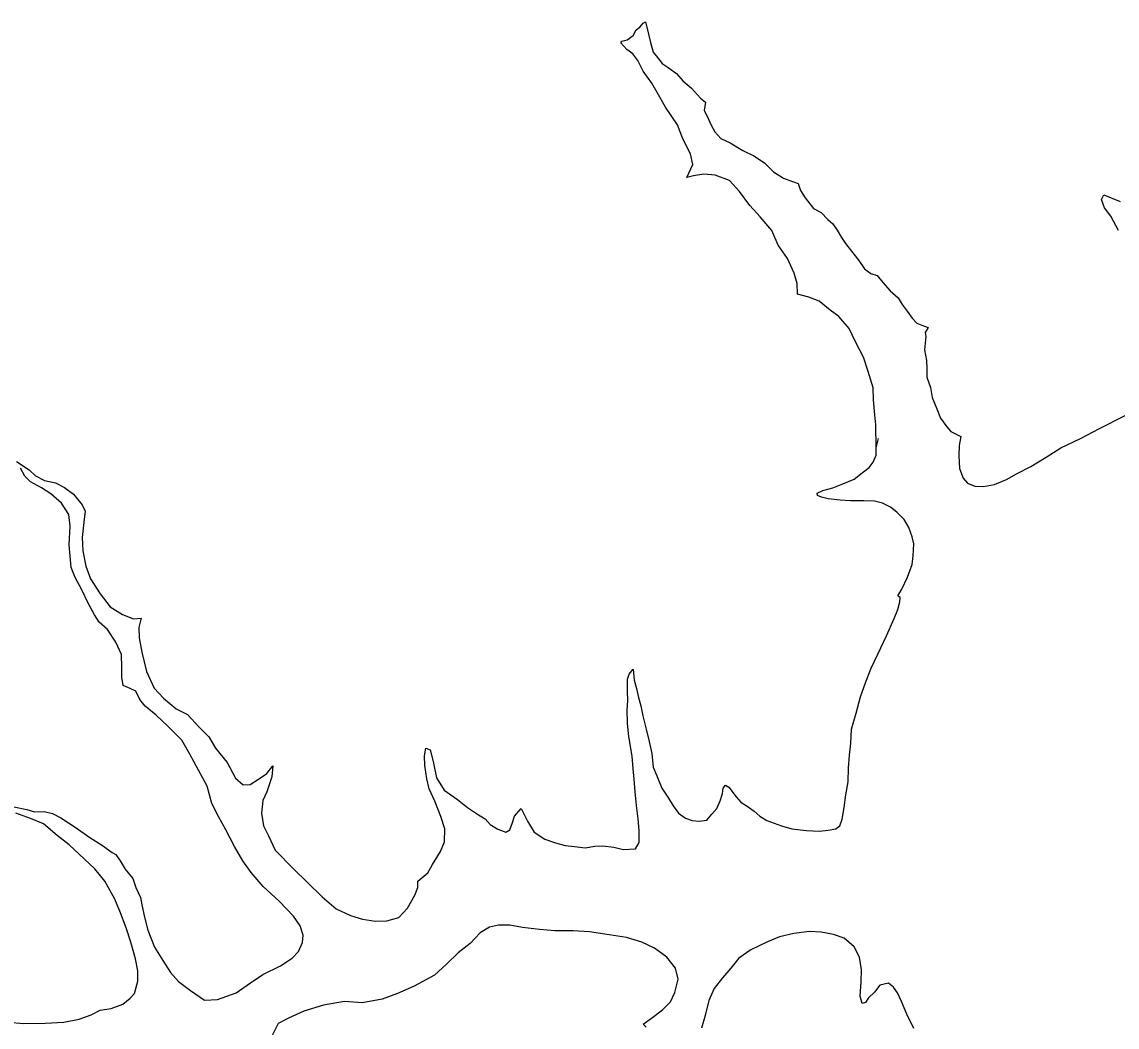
# Model space of a CAD drawing. Extents: x -939622 to -934245, y 1383184 to 1385301.
# Drawn here: x -935599.33 to -935590.63, y 1384259.91 to 1384267.9 of the extents above; entities that cross this region are included whole.
import ezdxf

# ---------------------------------------------------------------- set-up
doc = ezdxf.new("R2010")
doc.units = 0
doc.layers.add('9', color=7, linetype='Continuous')

msp = doc.modelspace()

# ---------------------------------------------------------------- linework, layer by layer
at = {"layer": '9'}
for points in [[(-935592.5449, 1384264.5111), (-935592.5484, 1384264.6941), (-935592.5547, 1384264.7751), (-935592.567, 1384264.8921), (-935592.5703, 1384264.9882), (-935592.6096, 1384265.1171), (-935592.6459, 1384265.231), (-935592.7062, 1384265.3478), (-935592.7605, 1384265.4586), (-935592.8417, 1384265.5543), (-935592.9108, 1384265.6051), (-935592.9979, 1384265.6768), (-935593.0789, 1384265.7095), (-935593.1689, 1384265.7331), (-935593.1721, 1384265.8171), (-935593.1963, 1384265.8981), (-935593.2506, 1384266.0149), (-935593.3229, 1384266.1227), (-935593.3742, 1384266.2395), (-935593.4674, 1384266.3472), (-935593.5486, 1384266.4369), (-935593.6298, 1384266.5477), (-935593.711, 1384266.6344), (-935593.825, 1384266.679), (-935593.9149, 1384266.6846), (-935593.9958, 1384266.6723), (-935594.0497, 1384266.6601), (-935594.002, 1384266.7623), (-935594.0203, 1384266.8463), (-935594.0806, 1384266.9661), (-935594.1228, 1384267.077), (-935594.2192, 1384267.2176), (-935594.2854, 1384267.3344), (-935594.3276, 1384267.4093), (-935594.3968, 1384267.5051), (-935594.439, 1384267.5889), (-935594.4781, 1384267.6428), (-935594.5262, 1384267.6756), (-935594.5743, 1384267.7295), (-935594.5653, 1384267.7415), (-935594.5234, 1384267.7537), (-935594.4756, 1384267.7869), (-935594.4517, 1384267.832), (-935594.4218, 1384267.8531), (-935594.395, 1384267.8862), (-935594.377, 1384267.8953), (-935594.3497, 1384267.7874), (-935594.3375, 1384267.7304), (-935594.3164, 1384267.6554), (-935594.2923, 1384267.6255), (-935594.2442, 1384267.5657), (-935594.1961, 1384267.5329), (-935594.13, 1384267.4851), (-935594.0819, 1384267.4283), (-935594.0128, 1384267.3685), (-935593.9407, 1384267.2908), (-935593.9016, 1384267.2579), (-935593.9104, 1384267.1918), (-935593.8863, 1384267.1469), (-935593.8561, 1384267.075), (-935593.826, 1384267.0211), (-935593.7779, 1384266.9703), (-935593.7059, 1384266.9345), (-935593.6038, 1384266.8749), (-935593.5168, 1384266.8302), (-935593.4327, 1384266.7765), (-935593.3606, 1384266.7048), (-935593.2825, 1384266.6541), (-935593.2105, 1384266.6273), (-935593.1655, 1384266.6125), (-935593.1473, 1384266.5555), (-935593.1082, 1384266.4987), (-935593.042, 1384266.4119), (-935592.982, 1384266.3821), (-935592.9279, 1384266.3253), (-935592.8888, 1384266.2924), (-935592.8557, 1384266.2416), (-935592.8196, 1384266.1817), (-935592.7895, 1384266.1338), (-935592.7233, 1384266.05), (-935592.6842, 1384265.9991), (-935592.639, 1384265.9333), (-935592.588, 1384265.8975), (-935592.537, 1384265.8797), (-935592.4919, 1384265.8258), (-935592.4347, 1384265.76), (-935592.3716, 1384265.7032), (-935592.3385, 1384265.6493), (-935592.2994, 1384265.5985), (-935592.2603, 1384265.5416), (-935592.2212, 1384265.5027), (-935592.1702, 1384265.4819), (-935592.1312, 1384265.4671), (-935592.1551, 1384265.428), (-935592.152, 1384265.395), (-935592.1606, 1384265.2899), (-935592.1454, 1384265.2059), (-935592.1422, 1384265.1399), (-935592.142, 1384265.0739), (-935592.1148, 1384264.9899), (-935592.0996, 1384264.912)], [(-935590.6201, 1384266.2383), (-935590.6804, 1384266.3521), (-935590.7315, 1384266.4179), (-935590.7557, 1384266.4839), (-935590.7378, 1384266.5229), (-935590.6058, 1384266.4694)], [(-935592.0996, 1384264.912), (-935592.0633, 1384264.8221), (-935592.0332, 1384264.7472), (-935591.985, 1384264.6783), (-935591.9519, 1384264.6424), (-935591.8979, 1384264.6156), (-935591.8739, 1384264.6007), (-935591.8857, 1384264.5316), (-935591.8884, 1384264.4476), (-935591.8821, 1384264.3486), (-935591.8549, 1384264.2707), (-935591.8189, 1384264.2318), (-935591.7618, 1384264.208), (-935591.6929, 1384264.2053), (-935591.6061, 1384264.2206), (-935591.5103, 1384264.26), (-935591.4295, 1384264.3053), (-935591.3158, 1384264.3628), (-935591.1961, 1384264.4383), (-935591.0795, 1384264.5108), (-935590.9209, 1384264.5864), (-935590.7713, 1384264.665), (-935590.5618, 1384264.7709)], [(-935592.8314, 1384264.0958), (-935592.9273, 1384264.1074), (-935592.9783, 1384264.1192), (-935593.0113, 1384264.1341), (-935593.0143, 1384264.1521), (-935592.9694, 1384264.1733), (-935592.8886, 1384264.1946), (-935592.8108, 1384264.2249), (-935592.721, 1384264.2643), (-935592.6552, 1384264.3126), (-935592.6014, 1384264.3548), (-935592.5685, 1384264.3969), (-935592.5447, 1384264.454), (-935592.5449, 1384264.5111), (-935592.5271, 1384264.5862)], [(-935599.396, 1384261.6602), (-935599.2911, 1384261.6396), (-935599.2311, 1384261.6218), (-935599.1532, 1384261.6221), (-935599.0872, 1384261.6073), (-935599.0212, 1384261.5716), (-935598.9011, 1384261.494), (-935598.799, 1384261.4224), (-935598.6909, 1384261.3538), (-935598.6128, 1384261.2971), (-935598.5858, 1384261.2822), (-935598.5497, 1384261.2313), (-935598.5105, 1384261.1654), (-935598.4504, 1384261.0906), (-935598.4262, 1384261.0187), (-935598.39, 1384260.9408), (-935598.3778, 1384260.8808), (-935598.3565, 1384260.7849), (-935598.3293, 1384260.6799), (-935598.2779, 1384260.5451), (-935598.2117, 1384260.4403), (-935598.1515, 1384260.3445), (-935598.0883, 1384260.2727), (-935597.9922, 1384260.201), (-935597.8811, 1384260.1235), (-935597.7762, 1384260.1299), (-935597.6295, 1384260.1815), (-935597.5159, 1384260.2629), (-935597.4172, 1384260.3293), (-935597.2766, 1384260.3959), (-935597.1838, 1384260.4593), (-935597.133, 1384260.5105), (-935597.1033, 1384260.5827), (-935597.0975, 1384260.6397), (-935597.1217, 1384260.7147), (-935597.1728, 1384260.7925), (-935597.2871, 1384260.9121), (-935597.4133, 1384261.0286), (-935597.5095, 1384261.1393), (-935597.5757, 1384261.2321), (-935597.642, 1384261.3459), (-935597.7113, 1384261.4777), (-935597.7686, 1384261.5825), (-935597.8228, 1384261.6873), (-935597.8592, 1384261.8252), (-935597.9285, 1384261.951), (-935597.9978, 1384262.0798), (-935598.061, 1384262.1906), (-935598.1723, 1384262.3012), (-935598.2654, 1384262.3879), (-935598.3525, 1384262.4596), (-935598.3946, 1384262.5134), (-935598.4248, 1384262.5793), (-935598.4698, 1384262.6002), (-935598.5268, 1384262.624), (-935598.536, 1384262.6899), (-935598.5363, 1384262.768), (-935598.5396, 1384262.87), (-935598.5848, 1384262.9689), (-935598.651, 1384263.0676), (-935598.7171, 1384263.1274), (-935598.7533, 1384263.1843), (-935598.8045, 1384263.2771), (-935598.8557, 1384263.385), (-935598.907, 1384263.4808), (-935598.9402, 1384263.5617), (-935598.9557, 1384263.7417), (-935598.9471, 1384263.8888), (-935598.9594, 1384263.9818), (-935599.0166, 1384264.0716), (-935599.1007, 1384264.1463), (-935599.1758, 1384264.1941), (-935599.2629, 1384264.2417), (-935599.3079, 1384264.2866), (-935599.3411, 1384264.3495)], [(-935599.3742, 1384264.4034), (-935599.2721, 1384264.3377), (-935599.224, 1384264.2899), (-935599.152, 1384264.2512), (-935599.065, 1384264.2335), (-935598.993, 1384264.1978), (-935598.9209, 1384264.144), (-935598.8518, 1384264.0603), (-935598.8276, 1384264.0093), (-935598.8394, 1384263.9223), (-935598.851, 1384263.7992), (-935598.8477, 1384263.6941), (-935598.8233, 1384263.5712), (-935598.7871, 1384263.4723), (-935598.7088, 1384263.3525), (-935598.6306, 1384263.2478), (-935598.5315, 1384263.1882), (-935598.4445, 1384263.1525), (-935598.3846, 1384263.1587)], [(-935595.3653, 1384261.6459), (-935595.3141, 1384261.547), (-935595.2629, 1384261.4602), (-935595.1758, 1384261.4035), (-935595.0918, 1384261.3738), (-935595.0168, 1384261.3531), (-935594.9419, 1384261.3444), (-935594.858, 1384261.3357), (-935594.7801, 1384261.3481), (-935594.7172, 1384261.3513), (-935594.6302, 1384261.3396), (-935594.5552, 1384261.3219), (-935594.4564, 1384261.3253), (-935594.4265, 1384261.3764), (-935594.4268, 1384261.4725), (-935594.4361, 1384261.5655), (-935594.4484, 1384261.6705), (-935594.4607, 1384261.7785), (-935594.467, 1384261.8805), (-935594.4762, 1384261.9615), (-935594.4825, 1384262.0635), (-935594.51, 1384262.2195), (-935594.5193, 1384262.3215), (-935594.5226, 1384262.4295), (-935594.5168, 1384262.5015), (-935594.52, 1384262.5856), (-935594.5203, 1384262.6756), (-935594.5084, 1384262.7147), (-935594.4756, 1384262.7538), (-935594.4663, 1384262.6668), (-935594.4482, 1384262.6009), (-935594.433, 1384262.5289), (-935594.4148, 1384262.4629), (-935594.3996, 1384262.382), (-935594.3723, 1384262.277), (-935594.348, 1384262.1781), (-935594.3268, 1384262.0851), (-935594.3174, 1384261.9741), (-935594.2873, 1384261.9052), (-935594.248, 1384261.8093), (-935594.1938, 1384261.7285), (-935594.1577, 1384261.6686), (-935594.1156, 1384261.6088), (-935594.0585, 1384261.57), (-935594.0075, 1384261.5522), (-935593.9506, 1384261.5464), (-935593.8907, 1384261.5556), (-935593.8518, 1384261.6008), (-935593.81, 1384261.646), (-935593.7832, 1384261.7091), (-935593.7654, 1384261.7662), (-935593.7595, 1384261.8082), (-935593.7416, 1384261.8323), (-935593.7146, 1384261.8174), (-935593.6575, 1384261.7396), (-935593.6214, 1384261.6977), (-935593.5703, 1384261.6649), (-935593.5133, 1384261.6261), (-935593.4682, 1384261.5873), (-935593.4142, 1384261.5515), (-935593.2972, 1384261.5099), (-935593.2162, 1384261.4862), (-935593.0993, 1384261.4717), (-935592.9974, 1384261.4661), (-935592.9255, 1384261.4753), (-935592.8655, 1384261.4846), (-935592.8327, 1384261.5087), (-935592.8148, 1384261.5628), (-935592.8001, 1384261.6559), (-935592.7854, 1384261.755), (-935592.7678, 1384261.8601), (-935592.7651, 1384261.9712), (-935592.7564, 1384262.0702), (-935592.7477, 1384262.1663), (-935592.742, 1384262.2774), (-935592.7035, 1384262.4036), (-935592.6709, 1384262.5328), (-935592.6263, 1384262.653), (-935592.5847, 1384262.7612), (-935592.531, 1384262.8725), (-935592.4626, 1384263.0198), (-935592.403, 1384263.1551), (-935592.3733, 1384263.2272), (-935592.3585, 1384263.2873), (-935592.3556, 1384263.3233), (-935592.3736, 1384263.3353), (-935592.3408, 1384263.3894), (-935592.2961, 1384263.4856), (-935592.2605, 1384263.5848), (-935592.2517, 1384263.6539), (-935592.246, 1384263.7499), (-935592.2581, 1384263.8039), (-935592.2853, 1384263.8788), (-935592.3215, 1384263.9417), (-935592.3816, 1384264.0015), (-935592.4326, 1384264.0403), (-935592.4957, 1384264.0731), (-935592.5586, 1384264.0878), (-935592.6425, 1384264.0905), (-935592.7504, 1384264.0901), (-935592.8314, 1384264.0958)], [(-935598.3846, 1384263.1587), (-935598.4023, 1384263.0836), (-935598.3991, 1384263.0026), (-935598.3778, 1384262.8886), (-935598.3414, 1384262.7357), (-935598.281, 1384262.6039), (-935598.2059, 1384262.5232), (-935598.1067, 1384262.4395), (-935598.0167, 1384262.3948), (-935597.9235, 1384262.2932), (-935597.8454, 1384262.2154), (-935597.7941, 1384262.1256), (-935597.7009, 1384262.0119), (-935597.6346, 1384261.8891), (-935597.5745, 1384261.8353), (-935597.5176, 1384261.8386), (-935597.4518, 1384261.8808), (-935597.386, 1384261.9261), (-935597.3382, 1384261.9863), (-935597.3469, 1384261.8993), (-935597.3855, 1384261.7791), (-935597.4183, 1384261.7099), (-935597.427, 1384261.6108), (-935597.4117, 1384261.5088), (-935597.3725, 1384261.431), (-935597.3182, 1384261.3171), (-935597.174, 1384261.1676), (-935597.0628, 1384261.06), (-935596.9455, 1384260.9464), (-935596.8344, 1384260.8508), (-935596.7203, 1384260.7973), (-935596.6244, 1384260.7676), (-935596.5224, 1384260.753), (-935596.4325, 1384260.7534), (-935596.3367, 1384260.7807), (-935596.268, 1384260.856), (-935596.2084, 1384260.9583), (-935596.1846, 1384261.0184), (-935596.1847, 1384261.0695), (-935596.107, 1384261.1358), (-935596.0683, 1384261.202), (-935596.0056, 1384261.3043), (-935595.9729, 1384261.3824), (-935595.9702, 1384261.4845), (-935596.0035, 1384261.5834), (-935596.0518, 1384261.7062), (-935596.097, 1384261.8021), (-935596.1152, 1384261.8831), (-935596.1305, 1384261.988), (-935596.1338, 1384262.0661), (-935596.1219, 1384262.1261), (-935596.0889, 1384262.1143), (-935596.0647, 1384262.0213), (-935596.0373, 1384261.8894), (-935595.9771, 1384261.7936), (-935595.872, 1384261.7189), (-935595.7909, 1384261.6562), (-935595.7038, 1384261.5965), (-935595.6498, 1384261.5637), (-935595.6107, 1384261.5189), (-935595.5506, 1384261.4831), (-935595.4876, 1384261.4593), (-935595.4547, 1384261.4775), (-935595.4339, 1384261.5346), (-935595.4191, 1384261.5857), (-935595.3653, 1384261.6459)], [(-935598.9546, 1384261.3588), (-935599.0507, 1384261.4334), (-935599.1589, 1384261.526), (-935599.2639, 1384261.5676), (-935599.3779, 1384261.6092)], [(-935599.4389, 1384259.9493), (-935599.316, 1384259.9378), (-935599.1452, 1384259.9414), (-935598.9984, 1384259.951), (-935598.8756, 1384259.9725), (-935598.7798, 1384260.0089), (-935598.708, 1384260.0452), (-935598.6211, 1384260.0575), (-935598.5283, 1384260.0939), (-935598.4715, 1384260.1392), (-935598.4357, 1384260.1783), (-935598.409, 1384260.2745), (-935598.4092, 1384260.3585), (-935598.4275, 1384260.4515), (-935598.4668, 1384260.5864), (-935598.5031, 1384260.7003), (-935598.5484, 1384260.8171), (-935598.5937, 1384260.928), (-935598.672, 1384261.0687), (-935598.7503, 1384261.1675), (-935598.8344, 1384261.2452), (-935598.9546, 1384261.3588)], [(-935594.3072, 1384260.5366), (-935594.4062, 1384260.5842), (-935594.5292, 1384260.6227), (-935594.6671, 1384260.6432), (-935594.823, 1384260.6666), (-935594.9519, 1384260.6751), (-935595.0987, 1384260.6745), (-935595.2186, 1384260.6861), (-935595.3535, 1384260.7005), (-935595.4555, 1384260.7212), (-935595.5454, 1384260.7208), (-935595.6173, 1384260.7055), (-935595.692, 1384260.6602), (-935595.7697, 1384260.5759), (-935595.8654, 1384260.5005), (-935595.958, 1384260.4101), (-935596.0537, 1384260.3227), (-935596.2152, 1384260.235), (-935596.3469, 1384260.1775), (-935596.4696, 1384260.132), (-935596.6284, 1384260.1043), (-935596.7693, 1384260.1128), (-935596.934, 1384260.0851), (-935597.0927, 1384260.0365), (-935597.2124, 1384259.982), (-935597.2962, 1384259.9397), (-935597.3528, 1384259.8224)], [(-935592.2465, 1384259.8993), (-935592.3008, 1384260.0132), (-935592.343, 1384260.1151), (-935592.3762, 1384260.184), (-935592.4063, 1384260.2289), (-935592.4484, 1384260.2587), (-935592.5172, 1384260.2434), (-935592.559, 1384260.1892), (-935592.6068, 1384260.144), (-935592.6307, 1384260.1049), (-935592.6577, 1384260.0988), (-935592.6728, 1384260.1558), (-935592.6642, 1384260.2699), (-935592.6614, 1384260.3659), (-935592.6767, 1384260.4649), (-935592.7189, 1384260.5488), (-935592.8, 1384260.6175), (-935592.884, 1384260.6472), (-935592.983, 1384260.6648), (-935593.0759, 1384260.6704), (-935593.1987, 1384260.6549), (-935593.3125, 1384260.6275), (-935593.4083, 1384260.5881), (-935593.54, 1384260.5246), (-935593.6357, 1384260.4582), (-935593.6984, 1384260.3799), (-935593.7671, 1384260.3016), (-935593.8327, 1384260.2173), (-935593.8744, 1384260.1211), (-935593.904, 1384260.0039), (-935593.9337, 1384259.9018)], [(-935594.3712, 1384259.9091), (-935594.3953, 1384259.933), (-935594.3295, 1384259.9813), (-935594.2428, 1384260.0476), (-935594.18, 1384260.1109), (-935594.1443, 1384260.1861), (-935594.1176, 1384260.2912), (-935594.1389, 1384260.3782), (-935594.2081, 1384260.4649), (-935594.3072, 1384260.5366)]]:
    msp.add_lwpolyline(points, dxfattribs=at)

doc.saveas('drawing.dxf')
